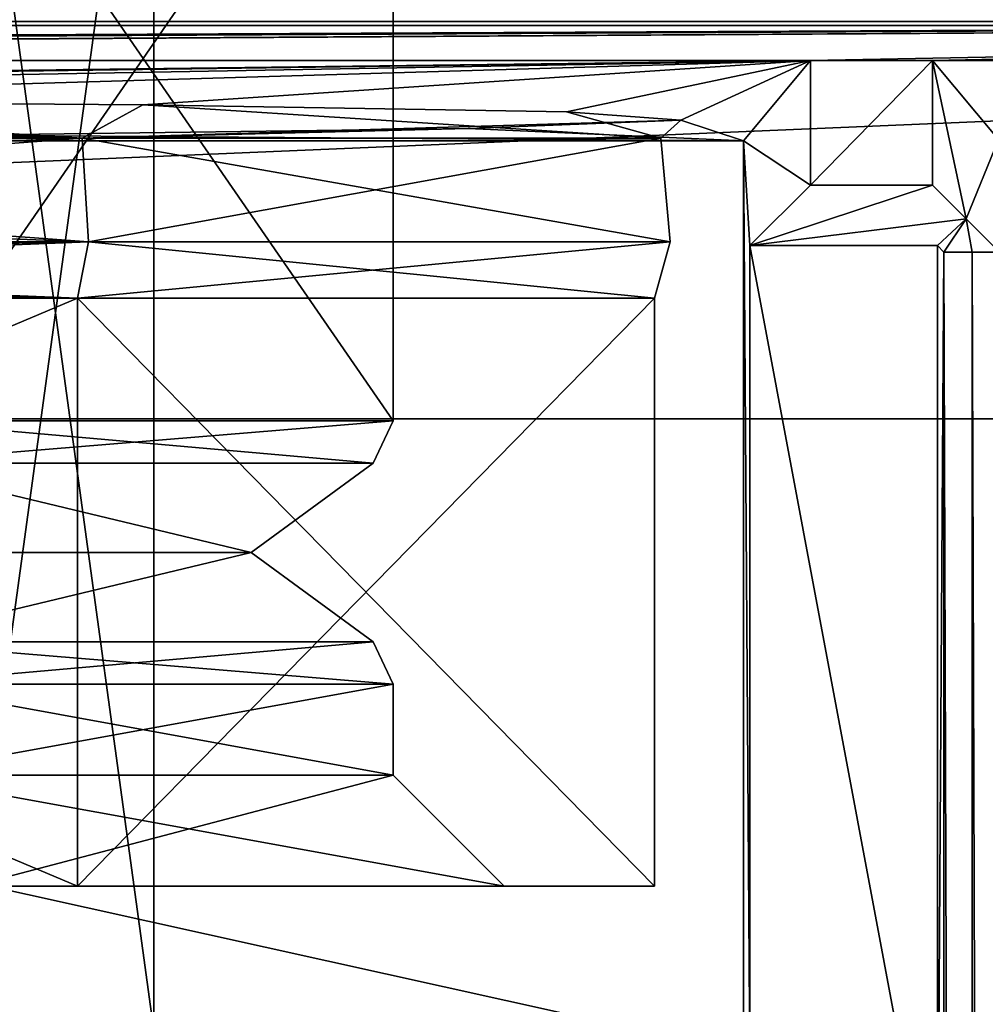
# Model space of a CAD drawing. Header units: metres. Extents: x -205 to 205, y -82 to 82.
# Tile 268 of 426: x 12 to 21, y 32 to 41. Entities that reach past the tile are written whole.
import ezdxf

# ---------------------------------------------------------------- set-up
doc = ezdxf.new("R2010")
doc.units = ezdxf.units.M
doc.layers.add('solid_PRT0003', color=7, linetype='CONTINUOUS')

msp = doc.modelspace()

# ---------------------------------------------------------------- linework, layer by layer
at = {"layer": 'solid_PRT0003'}
for points in [[(0, -75), (0, 75), (200, 75)], [(200, -75), (0, -75), (200, 75)], [(11.442278, 44.910858, 31.100037), (11.442306, 32.000076, 31.099991), (13.210765, 32.000076, 24.5)], [(11.442278, 44.910858, 31.100037), (13.210765, 32.000076, 24.5), (13.210765, 44.910858, 24.5)], [(11.442278, 44.910858, 17.899963), (13.210765, 44.910858, 24.5), (11.442306, 32.000076, 17.900009)], [(13.210765, 44.910858, 24.5), (13.210765, 32.000076, 24.5), (11.442306, 32.000076, 17.900009)], [(10.864846, 44, 13.645904), (10.864854, 37.484272, 13.645911), (15.360765, 37.484272, 24.5)], [(10.864846, 44, 13.645904), (15.360765, 37.484272, 24.5), (15.360765, 44, 24.5)], [(15.360765, 44, 24.5), (10.864854, 37.484272, 35.354088), (10.864846, 44, 35.354095)], [(15.360765, 44, 24.5), (15.360765, 37.484272, 24.5), (10.864854, 37.484272, 35.354088)], [(37.510765, 42.5, 108.5), (-37.489235, 42.5, 108.5), (-41.024776, 41.035538, 108.5)], [(37.510765, 42.5, 108.5), (-41.024776, 41.035538, 108.5), (41.046303, 41.035542, 108.5)], [(-37.489235, 40.722591, 75), (-34.102509, 40.722591, 75), (37.510765, 41.072483, 108.410858)], [(-37.489235, 41.072483, 108.410858), (-37.489235, 40.722591, 75), (37.510765, 41.072483, 108.410858)], [(-37.489235, -41.072483, 108.410858), (-37.489235, 41.072483, 108.410858), (37.510765, 41.072483, 108.410858)], [(37.510765, -41.072483, 108.410858), (-37.489235, -41.072483, 108.410858), (37.510765, 41.072483, 108.410858)], [(-34.102509, 40.722591, 75), (-30.73164, 40.722591, 75), (37.510765, 41.072483, 108.410858)], [(-30.73164, 40.722591, 75), (-20.187082, 40.722591, 75), (37.510765, 41.072483, 108.410858)], [(-20.187082, 40.722591, 75), (-19.091389, 40.722591, 75), (37.510765, 41.072483, 108.410858)], [(-19.091389, 40.722591, 75), (19.112919, 40.722591, 75), (37.510765, 41.072483, 108.410858)], [(19.112919, 40.722591, 75), (20.208611, 40.722591, 75), (37.510765, 41.072483, 108.410858)], [(20.208611, 40.722591, 75), (30.753088, 40.722591, 75), (37.510765, 41.072483, 108.410858)], [(41.046303, 41.035542, 108.5), (-41.024776, 41.035538, 108.5), (-42.489235, 37.5, 108.5)], [(41.046303, 41.035542, 108.5), (-42.489235, 37.5, 108.5), (42.510765, 37.5, 108.5)], [(-13.09158, 40.324215, 36.959244), (19.112919, 40.722591, 75), (-19.091389, 40.722591, 75)], [(-13.09158, 40.324215, 36.959244), (-7.129468, 40.368038, 41.143852), (19.112919, 40.722591, 75)], [(-7.129468, 40.368038, 41.143852), (0.010765, 40.383507, 42.620792), (19.112919, 40.722591, 75)], [(7.15101, 40.368038, 41.143848), (19.112919, 40.722591, 75), (0.010765, 40.383507, 42.620792)], [(7.15101, 40.368038, 41.143848), (13.113121, 40.324215, 36.959232), (19.112919, 40.722591, 75)], [(13.113121, 40.324215, 36.959232), (16.918335, 40.259308, 30.761324), (19.112919, 40.722591, 75)], [(16.918335, 40.259308, 30.761324), (17.947172, 40.184029, 23.57268), (19.112919, 40.722591, 75)], [(17.947172, 40.184029, 23.57268), (18.510765, 40, 6), (19.112919, 40.722591, 75)], [(19.112919, 39.602154, 75), (19.112919, 40.722591, 75), (18.510765, 40, 6)], [(19.112919, 39.602154, 75), (20.208611, 40.722591, 75), (19.112919, 40.722591, 75)], [(19.112919, 39.602154, 75), (20.208611, 39.602154, 75), (20.208611, 40.722591, 75)], [(20.208611, 40.722591, 75), (20.80213, 40.010365, 6.989528), (30.753088, 40.722591, 75)], [(20.511333, 39.299431, 40.311337), (20.80213, 40.010365, 6.989528), (20.208611, 40.722591, 75)], [(20.511333, 39.299431, 40.311337), (20.208611, 40.722591, 75), (20.208611, 39.602154, 75)], [(12.566086, 40.022499, 37.055172), (7.15101, 40.368038, 41.143848), (0.010765, 40.383507, 42.620792)], [(12.566086, 40.022499, 37.055172), (0.010765, 40.383507, 42.620792), (0.010765, 40.182377, 42.458698)], [(12.566086, 40.022499, 37.055172), (13.113121, 40.324215, 36.959232), (7.15101, 40.368038, 41.143848)], [(12.566086, 40.022499, 37.055172), (17.766565, 40.022499, 24.5), (13.113121, 40.324215, 36.959232)], [(17.766565, 40.022499, 24.5), (16.918335, 40.259308, 30.761324), (13.113121, 40.324215, 36.959232)], [(12.566086, 40.022499, 37.055172), (0.010765, 40.182377, 42.458698), (0.010765, 40.022499, 42.255798)], [(12.566086, 40.022499, 11.944828), (16.035898, 40.11071, 16.571629), (17.947172, 40.184029, 23.57268)], [(17.766565, 40.022499, 24.5), (12.566086, 40.022499, 11.944828), (17.947172, 40.184029, 23.57268)], [(17.947172, 40.184029, 23.57268), (16.035898, 40.11071, 16.571629), (18.510765, 40, 6)], [(17.766565, 40.022499, 24.5), (17.947172, 40.184029, 23.57268), (16.918335, 40.259308, 30.761324)], [(16.035898, 40.11071, 16.571629), (11.494909, 40.051315, 10.900205), (18.510765, 40, 6)], [(12.566086, 40.022499, 11.944828), (11.494909, 40.051315, 10.900205), (16.035898, 40.11071, 16.571629)], [(0.010765, 40.007332, 6.7), (-18.489235, 40, 6), (18.510765, 40, 6)], [(18.510765, 31.799999, 6), (18.510765, 40, 6), (-18.489235, 40, 6)], [(-18.489235, 31.799999, 6), (18.510765, 31.799999, 6), (-18.489235, 40, 6)], [(11.494909, 40.051315, 10.900205), (0.010765, 40.007332, 6.7), (18.510765, 40, 6)], [(12.566086, 40.022499, 11.944828), (0.010765, 40.022499, 6.7442), (11.494909, 40.051315, 10.900205)], [(12.624764, 39.093266, 37.113998), (12.566086, 40.022499, 37.055172), (0.010765, 40.022499, 42.255798)], [(0.010765, 39.571247, 42.446819), (12.624764, 39.093266, 37.113998), (0.010765, 40.022499, 42.255798)], [(0.010765, 39.571247, 6.553179), (0.010765, 40.022499, 6.7442), (12.566086, 40.022499, 11.944828)], [(0.010765, 39.093266, 6.661111), (0.010765, 39.571247, 6.553179), (12.566086, 40.022499, 11.944828)], [(12.624764, 39.093266, 11.886001), (0.010765, 39.093266, 6.661111), (12.566086, 40.022499, 11.944828)], [(12.624764, 39.093266, 11.886001), (12.566086, 40.022499, 11.944828), (17.766565, 40.022499, 24.5)], [(17.849653, 39.093266, 24.5), (17.766565, 40.022499, 24.5), (12.566086, 40.022499, 37.055172)], [(12.624764, 39.093266, 37.113998), (17.849653, 39.093266, 24.5), (12.566086, 40.022499, 37.055172)], [(17.849653, 39.093266, 24.5), (12.624764, 39.093266, 11.886001), (17.766565, 40.022499, 24.5)], [(18.568361, 39.057598, 12.6), (19.112919, 39.602154, 75), (18.510765, 40, 6)], [(18.568361, 31.742403, 12.6), (18.510765, 40, 6), (18.510765, 31.799999, 6)], [(18.568361, 39.057598, 12.6), (18.510765, 40, 6), (18.568361, 31.742403, 12.6)], [(20.511333, 39.299431, 40.311337), (20.810783, 38.999981, 5.997921), (20.80213, 40.010365, 6.989528)], [(0.010765, 39.571247, 42.446819), (0.010765, 39.093266, 42.33889), (12.624764, 39.093266, 37.113998)], [(18.568361, 39.057598, 12.6), (20.208611, 39.602154, 75), (19.112919, 39.602154, 75)], [(18.568361, 39.057598, 12.6), (20.511333, 39.299431, 40.311337), (20.208611, 39.602154, 75)], [(20.253168, 39.057598, 12.6), (20.511333, 39.299431, 40.311337), (18.568361, 39.057598, 12.6)], [(20.253168, 39.057598, 12.6), (20.310764, 39, 6), (20.511333, 39.299431, 40.311337)], [(20.563852, 39, 6), (20.511333, 39.299431, 40.311337), (20.310764, 39, 6)], [(20.563852, 39, 6), (20.810783, 38.999981, 5.997921), (20.511333, 39.299431, 40.311337)], [(0.010765, 38.848373, 6.764653), (0.010765, 39.093266, 6.661111), (12.624764, 39.093266, 11.886001)], [(0.010765, 38.848373, 6.764653), (12.624764, 39.093266, 11.886001), (0.010765, 38.58485, 6.8)], [(12.526555, 38.58485, 11.98421), (0.010765, 38.58485, 6.8), (12.624764, 39.093266, 11.886001)], [(12.526555, 38.58485, 37.015789), (12.624764, 39.093266, 37.113998), (0.010765, 39.093266, 42.33889)], [(12.526555, 38.58485, 37.015789), (0.010765, 39.093266, 42.33889), (0.010765, 38.848373, 42.235348)], [(12.526555, 38.58485, 11.98421), (12.624764, 39.093266, 11.886001), (17.849653, 39.093266, 24.5)], [(17.710764, 38.58485, 24.5), (12.526555, 38.58485, 11.98421), (17.849653, 39.093266, 24.5)], [(12.526555, 38.58485, 37.015789), (17.710764, 38.58485, 24.5), (12.624764, 39.093266, 37.113998)], [(17.710764, 38.58485, 24.5), (17.849653, 39.093266, 24.5), (12.624764, 39.093266, 37.113998)], [(20.253168, 30.057598, 12.6), (18.568361, 39.057598, 12.6), (18.568361, 31.742403, 12.6)], [(20.253168, 30.057598, 12.6), (20.253168, 39.057598, 12.6), (18.568361, 39.057598, 12.6)], [(20.253168, 30.057598, 12.6), (20.310764, 39, 6), (20.253168, 39.057598, 12.6)], [(20.253168, 30.057598, 12.6), (20.310764, 30, 6), (20.310764, 39, 6)], [(20.563852, -39, 6), (20.310764, 39, 6), (20.310764, 30, 6)], [(20.563852, -39, 6), (20.563852, 39, 6), (20.310764, 39, 6)], [(20.563852, 39, 6), (20.810783, -38.999981, 5.997921), (20.810783, 38.999981, 5.997921)], [(20.563852, -39, 6), (20.810783, -38.999981, 5.997921), (20.563852, 39, 6)], [(12.526555, 38.58485, 37.015789), (0.010765, 38.848373, 42.235348), (0.010765, 38.58485, 42.200001)], [(0.010765, 33.299999, 6.8), (0.010765, 38.58485, 6.8), (12.526555, 38.58485, 11.98421)], [(12.526596, 33.299999, 37.015751), (12.526555, 38.58485, 37.015789), (0.010765, 38.58485, 42.200001)], [(0.010765, 33.299999, 42.200001), (12.526596, 33.299999, 37.015751), (0.010765, 38.58485, 42.200001)], [(12.52661, 33.299999, 11.984265), (0.010765, 33.299999, 6.8), (12.526555, 38.58485, 11.98421)], [(12.52661, 33.299999, 11.984265), (12.526555, 38.58485, 11.98421), (17.710764, 38.58485, 24.5)], [(17.710754, 33.299999, 24.5), (17.710764, 38.58485, 24.5), (12.526555, 38.58485, 37.015789)], [(12.526596, 33.299999, 37.015751), (17.710754, 33.299999, 24.5), (12.526555, 38.58485, 37.015789)], [(17.710754, 33.299999, 24.5), (12.52661, 33.299999, 11.984265), (17.710764, 38.58485, 24.5)], [(-42.489235, -37.5, 108.5), (42.510765, 37.5, 108.5), (-42.489235, 37.5, 108.5)], [(-42.489235, -37.5, 108.5), (42.510765, -37.5, 108.5), (42.510765, 37.5, 108.5)], [(10.864854, 37.484272, 13.645911), (10.7394, 37.102249, 13.771365), (15.183346, 37.102249, 24.5)], [(15.360765, 37.484272, 24.5), (15.183346, 37.102249, 24.5), (10.7394, 37.102249, 35.228634)], [(10.864854, 37.484272, 35.354088), (15.360765, 37.484272, 24.5), (10.7394, 37.102249, 35.228634)], [(15.360765, 37.484272, 24.5), (10.864854, 37.484272, 13.645911), (15.183346, 37.102249, 24.5)], [(8.709987, 36.299999, 12.526548), (14.086401, 36.299999, 19.926548), (10.7394, 37.102249, 13.771365)], [(14.086401, 36.299999, 29.073452), (8.709987, 36.299999, 36.47345), (10.7394, 37.102249, 35.228634)], [(14.086401, 36.299999, 19.926548), (15.183346, 37.102249, 24.5), (10.7394, 37.102249, 13.771365)], [(14.086401, 36.299999, 29.073452), (10.7394, 37.102249, 35.228634), (15.183346, 37.102249, 24.5)], [(14.086401, 36.299999, 19.926548), (14.086401, 36.299999, 29.073452), (15.183346, 37.102249, 24.5)], [(8.709987, 36.299999, 12.526548), (10.7394, 35.497753, 13.771365), (14.086401, 36.299999, 19.926548)], [(14.086401, 36.299999, 29.073452), (10.7394, 35.497753, 35.228634), (8.709987, 36.299999, 36.47345)], [(14.086401, 36.299999, 19.926548), (10.7394, 35.497753, 13.771365), (15.183346, 35.497753, 24.5)], [(14.086401, 36.299999, 29.073452), (15.183346, 35.497753, 24.5), (10.7394, 35.497753, 35.228634)], [(14.086401, 36.299999, 19.926548), (15.183346, 35.497753, 24.5), (14.086401, 36.299999, 29.073452)], [(10.7394, 35.497753, 13.771365), (10.864854, 35.115726, 13.645911), (15.360765, 35.115726, 24.5)], [(15.183346, 35.497753, 24.5), (10.7394, 35.497753, 13.771365), (15.360765, 35.115726, 24.5)], [(10.7394, 35.497753, 35.228634), (15.183346, 35.497753, 24.5), (10.864854, 35.115726, 35.354088)], [(15.183346, 35.497753, 24.5), (15.360765, 35.115726, 24.5), (10.864854, 35.115726, 35.354088)], [(10.864846, 34.299999, 13.645904), (15.360765, 34.299999, 24.5), (10.864854, 35.115726, 13.645911)], [(10.864846, 34.299999, 35.354095), (10.864854, 35.115726, 35.354088), (15.360765, 35.115726, 24.5)], [(15.360765, 34.299999, 24.5), (10.864846, 34.299999, 35.354095), (15.360765, 35.115726, 24.5)], [(15.360765, 34.299999, 24.5), (15.360765, 35.115726, 24.5), (10.864854, 35.115726, 13.645911)], [(10.864846, 34.299999, 13.645904), (11.571984, 33.299999, 12.938831), (16.360762, 33.299999, 24.5)], [(10.864846, 34.299999, 13.645904), (16.360762, 33.299999, 24.5), (15.360765, 34.299999, 24.5)], [(15.360765, 34.299999, 24.5), (11.571984, 33.299999, 36.061169), (10.864846, 34.299999, 35.354095)], [(15.360765, 34.299999, 24.5), (16.360762, 33.299999, 24.5), (11.571984, 33.299999, 36.061169)], [(0.010765, 33.299999, 8.15), (0.010765, 33.299999, 6.8), (12.52661, 33.299999, 11.984265)], [(11.571984, 33.299999, 12.938831), (0.010765, 33.299999, 8.15), (12.52661, 33.299999, 11.984265)], [(11.571984, 33.299999, 36.061169), (12.526596, 33.299999, 37.015751), (0.010765, 33.299999, 42.200001)], [(16.360762, 33.299999, 24.5), (11.571984, 33.299999, 12.938831), (12.52661, 33.299999, 11.984265)], [(11.571984, 33.299999, 36.061169), (16.360762, 33.299999, 24.5), (12.526596, 33.299999, 37.015751)], [(16.360762, 33.299999, 24.5), (17.710754, 33.299999, 24.5), (12.526596, 33.299999, 37.015751)], [(16.360762, 33.299999, 24.5), (12.52661, 33.299999, 11.984265), (17.710754, 33.299999, 24.5)]]:
    msp.add_3dface(points, dxfattribs=at)

doc.saveas('drawing.dxf')
